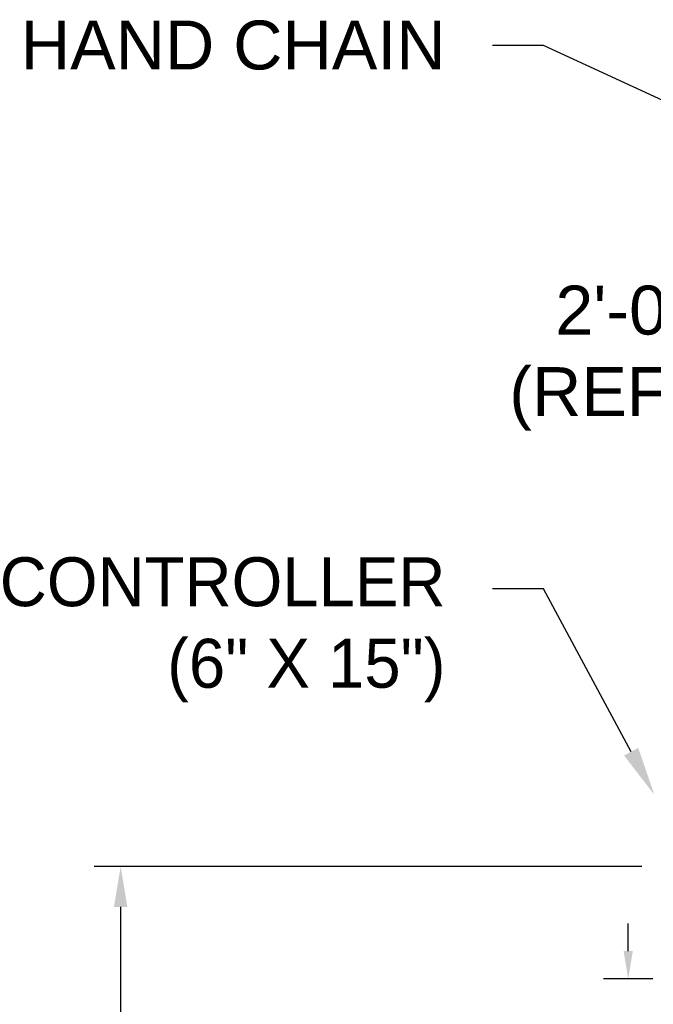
# Model space of a CAD drawing. Header units: inches. Extents: x 170 to 312, y 215 to 248.
# Tile 824 of 987: x 298.41 to 299.63, y 222.17 to 224.05. Entities that reach past the tile are written whole.
import ezdxf
from ezdxf import colors
from ezdxf.entities.mleader import LeaderData, LeaderLine
from ezdxf.math import Vec2, Vec3

# ---------------------------------------------------------------- set-up
doc = ezdxf.new("R2010")
doc.units = ezdxf.units.IN
doc.header["$LTSCALE"] = 0.25
doc.header["$MEASUREMENT"] = 0
doc.layers.add('ANNOTATIONS', color=1, linetype='Continuous')
doc.styles.add('ARIAL', font='arial.ttf', dxfattribs={"height": 0.09375})

msp = doc.modelspace()

# ---------------------------------------------------------------- linework, layer by layer
at = {"layer": 'ANNOTATIONS'}
for p, q in [((299.60487, 222.42941), (298.55392, 222.42941)), ((298.60502, 222.35175), (298.60502, 221.55133)), ((299.57871, 222.26716), (299.57871, 222.3203)), ((299.62584, 222.21402), (299.53158, 222.21402))]:
    msp.add_line(p, q, dxfattribs=at)
for points in [[(298.61796, 222.35175), (298.59207, 222.35175), (298.60502, 222.42941)], [(299.58757, 222.26716), (299.56986, 222.26716), (299.57871, 222.21402)]]:
    msp.add_solid(points, dxfattribs=at)

# ---------------------------------------------------------------- texts
at = {"layer": 'ANNOTATIONS', "insert": (299.6998, 223.40353), "char_height": 0.09375, "attachment_point": 6, "style": 'ARIAL'}
msp.add_mtext('2\'-0"\\P(REF)', dxfattribs=at)

# ---------------------------------------------------------------- leaders
at = {"layer": 'ANNOTATIONS'}
ml = msp.add_multileader_mtext('Standard', dxfattribs=at)
ml.set_content('HAND CHAIN', color=256, style='ARIAL')
ml.set_leader_properties()
ml.build(insert=Vec2(0, 0))
ml.multileader.update_dxf_attribs({"dogleg_length": 0.36, "arrow_head_size": 0.09375})
ctx = ml.context
ctx.base_point, ctx.char_height, ctx.arrow_head_size, ctx.landing_gap_size, ctx.plane_origin = Vec3(298.34471, 224.00302), 0.09375, 0.09375, 0.09, Vec3(300.10349, 223.56979)
ctx.text_align_type = 2
notes = []
notes.append((ctx, [(0, (1, 1, 0), (299.41641, 224.00302), (-1, 0), 0.09796, [(0, [(300.17627, 223.65272)], 0, [])])]))
ctx.mtext.insert, ctx.mtext.alignment, ctx.mtext.flow_direction = Vec3(299.22846, 224.05069), 3, 5
ml = msp.add_multileader_mtext('Standard', dxfattribs=at)
ml.set_content('CONTROLLER\\P (6" X 15")', color=256, style='ARIAL')
ml.set_leader_properties()
ml.build(insert=Vec2(0, 0))
ml.multileader.update_dxf_attribs({"dogleg_length": 0.36, "arrow_head_size": 0.09375})
ctx = ml.context
ctx.base_point, ctx.char_height, ctx.arrow_head_size, ctx.landing_gap_size, ctx.plane_origin = Vec3(298.25154, 222.96131), 0.09375, 0.09375, 0.09, Vec3(300.10349, 222.52808)
ctx.text_align_type = 2
notes.append((ctx, [(0, (1, 1, 0), (299.41641, 222.96131), (-1, 0), 0.09796, [(0, [(299.62891, 222.56679)], 0, [])])]))
ctx.mtext.insert, ctx.mtext.alignment, ctx.mtext.flow_direction = Vec3(299.22846, 223.02197), 3, 5
for ctx, leaders in notes:
    for number, flags, end, landing, length, lines in leaders:
        leader = LeaderData()
        leader.index, (leader.has_last_leader_line, leader.has_dogleg_vector, leader.attachment_direction) = number, flags
        leader.last_leader_point, leader.dogleg_vector, leader.dogleg_length = Vec3(end), Vec3(landing), length
        for number, points, colour, breaks in lines:
            line = LeaderLine()
            line.index, line.vertices, line.color, line.breaks = number, Vec3.list(points), colors.encode_raw_color(colour), breaks
            leader.lines.append(line)
        ctx.leaders.append(leader)

doc.saveas('drawing.dxf')
